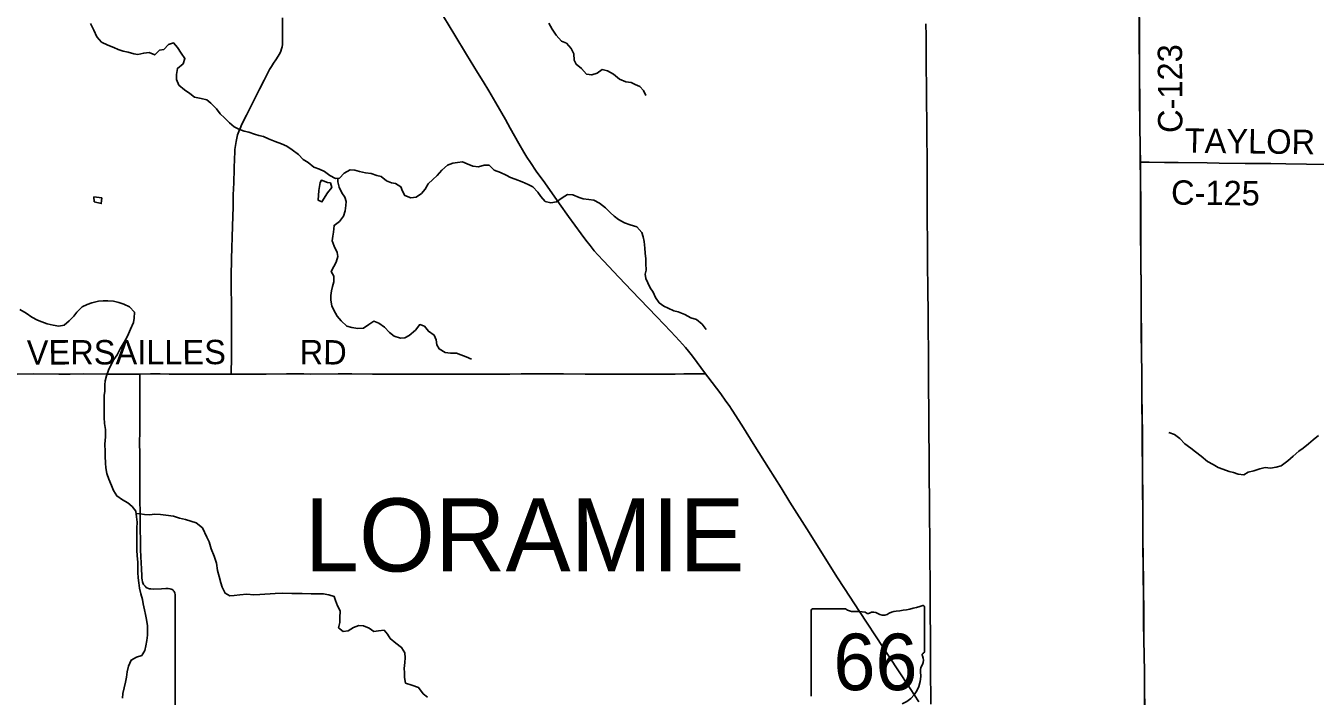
# Model space of a CAD drawing. Extents: x -87 to 2145, y -2128 to 440.
# Drawn here: x 40.7 to 120.1, y -1010.1 to -968.8 of the extents above; entities that cross this region are included whole.
import ezdxf

# ---------------------------------------------------------------- set-up
doc = ezdxf.new("R2010")
doc.units = 0
for name, color, linetype in [('GM_X_County_Road', 7, 'Continuous'), ('GM_X_County_Road_Text', 7, 'Continuous'), ('GM_X_Minor_Lake', 7, 'Continuous'), ('GM_X_Minor_River', 7, 'Continuous'), ('GM_X_State_Location', 7, 'Continuous'), ('GM_X_State_Route', 7, 'Continuous'), ('GM_X_State_Shield', 7, 'Continuous'), ('GM_X_Township', 7, 'Continuous'), ('GM_X_Township_Road', 7, 'Continuous'), ('GM_X_Township_Text', 7, 'Continuous')]:
    doc.layers.add(name, color=color, linetype=linetype)

msp = doc.modelspace()

# ---------------------------------------------------------------- linework, layer by layer
at = {"layer": 'GM_X_County_Road'}
for points in [[(109.339, -977.198), (109.32, -976.314), (109.312, -974.887), (109.296, -973.279), (109.291, -972.033), (109.278, -969.113), (109.26, -967.424), (109.251, -966.539), (109.24, -965.44), (109.239, -963.948)], [(109.339, -977.198), (109.708, -977.2), (109.877, -977.2), (110.813, -977.21), (111.666, -977.215), (113.454, -977.234), (114.193, -977.244), (115.784, -977.265), (116.276, -977.272), (116.769, -977.279), (117.376, -977.281), (118.294, -977.298), (119.574, -977.312), (120.772, -977.326), (121.724, -977.332), (122.133, -977.34), (122.372, -977.343), (122.563, -977.346)], [(40.182, -990.24), (41.182, -990.232), (42.74, -990.238), (43.429, -990.236), (44.249, -990.234), (45.676, -990.238), (46.398, -990.239), (47.087, -990.24), (47.529, -990.238), (47.727, -990.237)], [(47.727, -990.237), (48.382, -990.234), (48.973, -990.234), (49.53, -990.239), (50.186, -990.243), (50.843, -990.241), (51.105, -990.242), (51.498, -990.246), (52.122, -990.251), (52.581, -990.25), (52.892, -990.247), (53.357, -990.243)], [(53.357, -990.243), (54.024, -990.238), (55.5, -990.237), (56.763, -990.231), (57.829, -990.232), (58.206, -990.235), (59.945, -990.232), (60.781, -990.234), (62.061, -990.242), (63.75, -990.237), (64.718, -990.236), (65.374, -990.237), (66.03, -990.24), (67.309, -990.24), (68.917, -990.236), (70.508, -990.237), (71.213, -990.233), (72.492, -990.228), (73.296, -990.229), (73.804, -990.229), (75.149, -990.235), (76.15, -990.242), (76.543, -990.243), (77.741, -990.252), (78.741, -990.247), (79.217, -990.248), (80.135, -990.241), (80.693, -990.235), (81.234, -990.233), (81.677, -990.229), (82.185, -990.226), (82.558, -990.224)]]:
    msp.add_lwpolyline(points, dxfattribs=at)
at = {"layer": 'GM_X_Minor_Lake'}
for points in [[(58.745, -978.946), (58.703, -979.53), (58.941, -979.635), (59.274, -979.078)], [(59.274, -979.078), (59.552, -978.761), (59.458, -978.467), (59.278, -978.434), (58.909, -978.305), (58.825, -978.454), (58.745, -978.946)], [(45.379, -979.395), (44.898, -979.335), (44.922, -979.627)], [(44.922, -979.627), (45.352, -979.737), (45.379, -979.395)]]:
    msp.add_lwpolyline(points, dxfattribs=at)
at = {"layer": 'GM_X_Minor_River'}
for points in [[(44.69, -968.663), (44.892, -969.07), (45.084, -969.477), (45.369, -969.795), (45.756, -969.995), (46.135, -970.123), (46.394, -970.25), (46.703, -970.357), (47.003, -970.413), (47.352, -970.521), (47.603, -970.557), (47.966, -970.474), (48.308, -970.431), (48.646, -970.589), (48.944, -970.303), (49.196, -970.258), (49.483, -969.951), (49.797, -969.837), (50.042, -970.134), (50.266, -970.471), (50.499, -970.819), (50.392, -971.129), (50.045, -971.424), (49.977, -971.785), (49.98, -972.107), (50.124, -972.443), (50.479, -972.732), (50.796, -972.97), (51.102, -973.198), (51.493, -973.267), (51.842, -973.345), (52.099, -973.561), (52.453, -973.911), (52.678, -974.218), (52.944, -974.455), (53.249, -974.774), (53.535, -975.011), (53.813, -975.168), (54.152, -975.286), (54.432, -975.342), (54.781, -975.46), (55.06, -975.557), (55.35, -975.613), (55.648, -975.75)], [(72.919, -968.639), (73.112, -968.996), (73.356, -969.363), (73.699, -969.733), (73.998, -969.87), (74.292, -970.198), (74.456, -970.513), (74.478, -970.906), (74.603, -971.161), (74.929, -971.419), (75.223, -971.767), (75.553, -971.824), (75.887, -971.72), (76.193, -971.485), (76.533, -971.572), (76.9, -971.781), (77.265, -972.09), (77.653, -972.239), (77.974, -972.285), (78.232, -972.401), (78.511, -972.528), (78.746, -972.784), (78.881, -973.089)], [(55.648, -975.75), (56.057, -975.92), (56.455, -976.059), (56.784, -976.207), (57.101, -976.425), (57.506, -976.725), (57.791, -977.033), (58.098, -977.221), (58.444, -977.49), (58.783, -977.628), (59.091, -977.775), (59.427, -978.014), (59.775, -978.202), (60.026, -978.177), (60.314, -977.861), (60.67, -977.656), (60.961, -977.682), (61.26, -977.759), (61.62, -977.847), (61.97, -977.895), (62.319, -978.012), (62.589, -978.078), (62.925, -978.337), (63.214, -978.464), (63.474, -978.509), (63.791, -978.707), (63.896, -978.981), (64.041, -979.236), (64.409, -979.395), (64.742, -979.351), (65.068, -979.126), (65.294, -978.859), (65.482, -978.52), (65.769, -978.254), (66.045, -978.008), (66.323, -977.691), (66.661, -977.386), (67.005, -977.262), (67.297, -977.207), (67.589, -977.173), (67.887, -977.3), (68.226, -977.438), (68.577, -977.475), (68.93, -977.382), (69.241, -977.378), (69.536, -977.676), (69.935, -977.825), (70.283, -977.983), (70.551, -978.139), (70.84, -978.246), (71.278, -978.406), (71.647, -978.564), (71.925, -978.701), (72.239, -979.029), (72.424, -979.305), (72.689, -979.622), (73.039, -979.69), (73.382, -979.626), (73.728, -979.392), (74.064, -979.187), (74.395, -979.203), (74.773, -979.372), (75.032, -979.448), (75.373, -979.485), (75.683, -979.531), (76.031, -979.709), (76.406, -980.009), (76.681, -980.296), (76.938, -980.523), (77.205, -980.72), (77.572, -980.928), (77.921, -981.056), (78.33, -981.175), (78.644, -981.513), (78.729, -981.787), (78.783, -982.07), (78.814, -982.494), (78.848, -982.796), (78.881, -983.149), (78.885, -983.441), (78.897, -983.834), (78.841, -984.095), (78.876, -984.358), (79.011, -984.612), (79.155, -984.927), (79.33, -985.202), (79.474, -985.517), (79.708, -985.844), (79.985, -986.051), (80.253, -986.177), (80.612, -986.335), (80.871, -986.401), (81.289, -986.58), (81.647, -986.768), (81.996, -986.886), (82.351, -987.165), (82.606, -987.492)], [(59.909, -978.189), (59.921, -978.396), (60.005, -978.73), (60.168, -979.076), (60.343, -979.352), (60.438, -979.616), (60.413, -979.867), (60.376, -980.188), (60.269, -980.508), (60.011, -980.836), (59.684, -981.091), (59.655, -981.503), (59.62, -981.754), (59.574, -982.045), (59.687, -982.37), (59.88, -982.746), (59.925, -983.009), (59.808, -983.349), (59.672, -983.608), (59.514, -983.927), (59.669, -984.202), (59.682, -984.565), (59.595, -984.856), (59.52, -985.116), (59.484, -985.397), (59.497, -985.689), (59.551, -986.033), (59.676, -986.297), (59.879, -986.674), (60.133, -986.971), (60.468, -987.28), (60.778, -987.377), (61.148, -987.425), (61.5, -987.412), (61.836, -987.177), (62.142, -986.982), (62.44, -987.109), (62.787, -987.348), (63.101, -987.686), (63.397, -987.914), (63.777, -988.032), (64.048, -988.008), (64.312, -987.872), (64.691, -987.537), (64.959, -987.19), (65.248, -987.297), (65.493, -987.604), (65.849, -987.843), (65.974, -988.127), (66.007, -988.44), (66.163, -988.695), (66.52, -988.914), (66.86, -988.961), (67.222, -988.958), (67.491, -989.044), (67.83, -989.172), (68.158, -989.319)], [(40.345, -986.271), (40.722, -986.49), (41.068, -986.739), (41.416, -986.917), (41.685, -987.024), (42.014, -987.141), (42.393, -987.22), (42.744, -987.287), (43.066, -987.234), (43.373, -986.968), (43.67, -986.682), (43.856, -986.424), (44.184, -986.109), (44.479, -985.954), (44.762, -985.849), (45.186, -985.757), (45.478, -985.733), (45.749, -985.738), (46.11, -985.756), (46.429, -985.833), (46.739, -985.94), (47.097, -986.099), (47.401, -986.437), (47.384, -986.789), (47.337, -987.07), (47.158, -987.48), (47.022, -987.759), (46.896, -988.018), (46.697, -988.387), (46.52, -988.685), (46.322, -989.044), (46.125, -989.342), (45.926, -989.73), (45.8, -989.99), (45.682, -990.34), (45.596, -990.65), (45.57, -990.901), (45.562, -991.294), (45.536, -991.555), (45.52, -991.877), (45.534, -992.159), (45.536, -992.512), (45.538, -992.915), (45.55, -993.288), (45.603, -993.661), (45.604, -994.094), (45.574, -994.547), (45.585, -995), (45.599, -995.293), (45.61, -995.726), (45.634, -996.008), (45.687, -996.352), (45.82, -996.707), (45.983, -997.093), (46.097, -997.407), (46.311, -997.744), (46.657, -997.973), (46.985, -998.171), (47.251, -998.388), (47.476, -998.674), (47.529, -999.018), (47.552, -999.36), (47.544, -999.723), (47.549, -999.984), (47.542, -1000.327), (47.543, -1000.729), (47.546, -1001.072), (47.569, -1001.435), (47.601, -1001.828), (47.594, -1002.17), (47.598, -1002.452), (47.621, -1002.785), (47.655, -1003.087), (47.708, -1003.411), (47.791, -1003.775), (47.894, -1004.109), (47.939, -1004.392), (48.021, -1004.756), (48.075, -1005.049)], [(120.306, -994.016), (119.969, -994.281), (119.683, -994.537), (119.356, -994.792), (119.091, -994.988), (118.743, -995.283), (118.416, -995.578), (117.998, -995.881), (117.704, -995.976), (117.342, -996.039), (117.021, -995.992), (116.688, -996.065), (116.314, -996.199), (115.971, -996.282), (115.706, -996.448), (115.365, -996.41), (115.066, -996.304), (114.807, -996.238), (114.418, -996.099), (114.129, -995.982), (113.811, -995.814), (113.464, -995.626), (113.079, -995.295), (112.733, -995.026), (112.436, -994.809), (112.081, -994.529), (111.766, -994.2), (111.44, -993.952), (111.091, -993.844)], [(47.499, -998.822), (47.754, -998.841), (48.014, -998.887), (48.335, -998.903), (48.637, -998.869), (48.998, -998.887), (49.328, -998.934), (49.789, -998.993), (50.168, -999.112), (50.538, -999.2), (50.868, -999.287), (51.196, -999.405), (51.582, -999.715), (51.851, -1000.284), (51.996, -1000.559), (52.127, -1000.994), (52.309, -1001.441), (52.45, -1001.887), (52.511, -1002.341), (52.614, -1002.695), (52.716, -1003.09), (52.801, -1003.353), (52.974, -1003.729), (53.271, -1003.896), (53.543, -1003.862), (53.875, -1003.838), (54.308, -1003.797), (54.749, -1003.826), (55.121, -1003.813), (55.423, -1003.789), (55.744, -1003.766), (56.056, -1003.742), (56.498, -1003.731), (57.091, -1003.743), (57.402, -1003.739), (57.723, -1003.755), (58.275, -1003.767), (58.667, -1003.764), (59.018, -1003.761), (59.358, -1003.829), (59.698, -1003.926), (59.773, -1004.179), (59.906, -1004.514), (60.06, -1004.819), (60.051, -1005.252), (60.035, -1005.533), (59.968, -1005.854), (60.245, -1006.081), (60.557, -1006.037), (60.883, -1005.832), (61.216, -1005.728), (61.507, -1005.734), (61.855, -1005.892), (62.132, -1006.088), (62.424, -1006.054), (62.767, -1006.001), (62.983, -1006.256), (63.138, -1006.511), (63.483, -1006.81), (63.839, -1007.068), (64.043, -1007.394), (64.066, -1007.717), (64.041, -1007.988), (64.013, -1008.36), (64.027, -1008.611), (64.021, -1008.913), (64.094, -1009.267), (64.473, -1009.385), (64.892, -1009.534), (65.175, -1009.932), (65.441, -1010.138)], [(48.075, -1005.049), (48.139, -1005.352), (48.202, -1005.736), (48.206, -1006.017), (48.19, -1006.309), (48.152, -1006.64), (48.096, -1006.961), (48.029, -1007.252), (47.842, -1007.56), (47.518, -1007.674), (47.193, -1007.849), (47.025, -1008.217), (46.937, -1008.578), (46.9, -1008.909), (46.853, -1009.21), (46.766, -1009.55), (46.688, -1009.911), (46.652, -1010.192)]]:
    msp.add_lwpolyline(points, dxfattribs=at)
at = {"layer": 'GM_X_State_Route'}
msp.add_lwpolyline([(95.695, -1010.409), (95.152, -1009.588), (94.407, -1008.449), (93.939, -1007.736), (93.497, -1007.064), (92.051, -1004.855), (91.12, -1003.445), (90.645, -1002.717), (88.937, -999.992), (87.756, -998.118), (87.209, -997.241), (86.444, -996.018), (85.596, -994.672), (84.795, -993.392), (84.202, -992.467), (84.011, -992.181), (83.814, -991.899), (83.494, -991.464), (82.693, -990.404), (82.558, -990.224), (81.749, -989.143), (81.507, -988.834), (81.319, -988.607), (80.947, -988.192), (80.416, -987.612), (79.555, -986.71), (79.035, -986.163), (78.027, -985.107), (77.221, -984.266), (76.272, -983.267), (75.937, -982.906), (75.709, -982.647), (75.447, -982.33), (75.184, -981.994), (74.893, -981.597), (74.125, -980.532), (73.575, -979.755), (72.663, -978.472), (72.14, -977.736), (71.778, -977.208), (71.564, -976.878), (71.375, -976.569), (71.071, -976.043), (70.534, -975.103), (70.234, -974.575), (69.648, -973.531), (69.215, -972.797), (68.867, -972.222), (68.522, -971.663), (67.846, -970.558), (67.127, -969.382), (66.422, -968.217)], dxfattribs=at)
at = {"layer": 'GM_X_State_Shield'}
for p, q in [((89.073, -1004.789), (89.073, -1010.072)), ((91.18, -1004.698), (89.142, -1004.698)), ((96.034, -1007.33), (96.034, -1004.567)), ((96.034, -1007.33), (96.034, -1007.33))]:
    msp.add_line(p, q, dxfattribs=at)
for centre, radius, start, end in [((89.153, -1004.777), 0.0806, 98.1301, 188.1301), ((91.666, -1004.084), 0.782, 231.61951, 271.11188), ((91.925, -1007.664), 2.808, 80.48669, 94.98827), ((92.563, -1004.75), 0.226, 219.79206, 297.10237), ((92.894, -1005.361), 0.469, 54.46668, 119.14113), ((93.5, -1004.523), 0.564, 233.85621, 294.82819), ((94.496, -1006.311), 1.485, 97.34618, 120.76885), ((93.555, -997.495), 7.382, 275.84447, 288.90645), ((95.957, -1004.555), 0.0775, 351.86209, 97.738), ((96.016, -1007.533), 0.12, 107.94398, 210.33697), ((95.952, -1007.341), 0.0829, 289.60381, 7.73413), ((96.312, -1008.487), 0.524, 136.8065, 186.92959), ((95.253, -1007.883), 0.72, 340.03296, 23.64957), ((93.968, -1008.839), 1.846, 292.30889, 8.98584)]:
    msp.add_arc(centre, radius, start, end, dxfattribs=at)
at = {"layer": 'GM_X_Township'}
msp.add_lwpolyline([(109.599, -1010.716), (109.586, -1009.699), (109.582, -1008.584), (109.565, -1007.551), (109.549, -1006.6), (109.535, -1005.599), (109.535, -1005.288), (109.534, -1004.566), (109.527, -1003.713), (109.517, -1002.812), (109.505, -1001.893), (109.497, -1001.172), (109.491, -1000.68), (109.488, -999.04), (109.479, -998.285), (109.472, -997.711), (109.467, -996.334), (109.46, -995.579), (109.454, -995.071), (109.457, -994.251), (109.452, -993.661), (109.442, -992.956), (109.435, -992.48), (109.428, -991.677), (109.423, -991.021), (109.422, -990.332), (109.42, -990.02), (109.408, -989.118), (109.393, -987.577), (109.385, -986.577), (109.376, -985.199), (109.358, -983.051), (109.351, -981.64), (109.35, -979.771), (109.35, -979.229), (109.34, -978.705), (109.338, -977.885), (109.334, -977.475), (109.333, -977.184), (109.314, -976.3), (109.305, -974.873), (109.29, -973.265), (109.285, -972.019), (109.272, -969.099), (109.254, -967.41)], dxfattribs=at)
at = {"layer": 'GM_X_Township_Road'}
for points in [[(53.357, -990.243), (53.359, -990.072), (53.367, -989.317), (53.362, -988.546), (53.368, -987.792), (53.368, -986.66), (53.346, -984.233), (53.374, -983.151), (53.43, -981.134), (53.464, -979.937), (53.482, -979.199), (53.505, -978.462), (53.531, -977.609), (53.552, -976.953), (53.569, -976.609), (53.584, -976.413), (53.612, -976.169), (53.65, -975.926), (53.694, -975.718), (53.748, -975.512), (53.816, -975.31), (53.896, -975.112), (54.013, -974.859), (54.292, -974.301), (54.52, -973.847), (54.785, -973.32), (55.093, -972.704), (55.384, -972.134), (55.718, -971.494), (55.83, -971.294), (55.948, -971.097), (56.098, -970.882), (56.25, -970.668), (56.311, -970.571), (56.364, -970.469), (56.414, -970.348), (56.453, -970.223), (56.483, -970.095), (56.503, -969.949), (56.514, -969.752), (56.516, -969.161), (56.507, -968.308)], [(96.434, -1010.572), (96.426, -1009.916), (96.422, -1008.932), (96.419, -1007.948), (96.409, -1006.668), (96.404, -1005.98), (96.398, -1005.356), (96.396, -1005.111), (96.391, -1004.373), (96.388, -1003.717), (96.384, -1002.683), (96.382, -1001.945), (96.372, -1000.879), (96.366, -1000.157), (96.357, -999.255), (96.349, -998.468), (96.346, -997.681), (96.339, -996.877), (96.331, -996.008), (96.324, -994.909), (96.317, -994.106), (96.301, -992.646), (96.297, -990.907), (96.296, -990.218), (96.29, -989.497), (96.282, -988.529), (96.277, -987.775), (96.26, -986.282), (96.253, -985.233), (96.239, -984.478), (96.233, -983.986), (96.23, -983.396), (96.234, -982.773), (96.232, -982.264), (96.217, -980.575), (96.215, -978.721), (96.212, -978.065), (96.202, -976.884), (96.197, -975.736), (96.191, -974.883), (96.174, -973.309), (96.155, -970.57), (96.139, -969.405), (96.136, -968.667)], [(109.469, -995.944), (109.466, -995.594), (109.46, -995.085), (109.464, -994.265), (109.459, -993.675), (109.448, -992.97), (109.441, -992.494), (109.434, -991.691), (109.429, -991.035), (109.428, -990.346), (109.426, -990.034), (109.414, -989.133), (109.399, -987.591), (109.391, -986.591), (109.382, -985.213), (109.364, -983.065), (109.357, -981.655), (109.357, -979.785), (109.357, -979.244), (109.346, -978.719), (109.345, -977.899), (109.34, -977.489), (109.339, -977.198)], [(49.912, -1011.364), (49.907, -1010.019), (49.899, -1008.264), (49.897, -1007), (49.894, -1005.901), (49.897, -1004.688), (49.901, -1003.965), (49.893, -1003.818), (49.88, -1003.737), (49.861, -1003.674), (49.832, -1003.615), (49.804, -1003.575), (49.77, -1003.54), (49.716, -1003.503), (49.656, -1003.477), (49.577, -1003.458), (49.479, -1003.447), (49.331, -1003.443), (49.052, -1003.452), (48.544, -1003.473), (48.412, -1003.468), (48.315, -1003.451), (48.253, -1003.433), (48.162, -1003.394), (48.121, -1003.369), (48.045, -1003.306), (47.992, -1003.245), (47.954, -1003.191), (47.906, -1003.087), (47.887, -1003.025), (47.864, -1002.912), (47.853, -1002.798), (47.846, -1002.667), (47.83, -1002.223), (47.795, -1001.486), (47.777, -1001.043), (47.762, -1000.437), (47.753, -999.83), (47.74, -998.911), (47.736, -997.878), (47.732, -996.762), (47.728, -996.106), (47.722, -995.565), (47.72, -995.319), (47.718, -995.122), (47.714, -994.483), (47.72, -993.745), (47.73, -992.613), (47.731, -991.776), (47.729, -990.677), (47.727, -990.358), (47.727, -990.237)], [(47.727, -990.237), (48.382, -990.234), (48.973, -990.234), (49.53, -990.239), (50.186, -990.243), (50.843, -990.241), (51.105, -990.242), (51.498, -990.246), (52.122, -990.251), (52.581, -990.25), (52.892, -990.247), (53.357, -990.243)], [(109.605, -1010.73), (109.592, -1009.713), (109.588, -1008.598), (109.571, -1007.565), (109.555, -1006.614), (109.541, -1005.614), (109.541, -1005.302), (109.54, -1004.58), (109.533, -1003.728), (109.523, -1002.826), (109.511, -1001.907), (109.503, -1001.186), (109.497, -1000.694), (109.494, -999.054), (109.485, -998.3), (109.479, -997.726), (109.473, -996.348), (109.469, -995.944)]]:
    msp.add_lwpolyline(points, dxfattribs=at)
at = {"layer": 'GM_X_Township_Text'}
msp.add_lwpolyline([(109.599, -1010.716), (109.586, -1009.699), (109.582, -1008.584), (109.565, -1007.551), (109.549, -1006.6), (109.535, -1005.599), (109.535, -1005.288), (109.534, -1004.566), (109.527, -1003.713), (109.517, -1002.812), (109.505, -1001.893), (109.497, -1001.172), (109.491, -1000.68), (109.488, -999.04), (109.479, -998.285), (109.472, -997.711), (109.467, -996.334), (109.46, -995.579), (109.454, -995.071), (109.457, -994.251), (109.452, -993.661), (109.442, -992.956), (109.435, -992.48), (109.428, -991.677), (109.423, -991.021), (109.422, -990.332), (109.42, -990.02), (109.408, -989.118), (109.393, -987.577), (109.385, -986.577), (109.376, -985.199), (109.358, -983.051), (109.351, -981.64), (109.35, -979.771), (109.35, -979.229), (109.34, -978.705), (109.338, -977.885), (109.334, -977.475), (109.333, -977.184), (109.314, -976.3), (109.305, -974.873), (109.29, -973.265), (109.285, -972.019), (109.272, -969.099), (109.254, -967.41)], dxfattribs=at)

# ---------------------------------------------------------------- texts
at = {"layer": 'GM_X_County_Road_Text'}
for s, rotation, p in [('C-123', 90.27563, (111.928, -975.392)), ('TAYLOR', 359.32756, (112.061, -976.609)), ('C-125', 359.44972, (111.221, -979.805)), ('VERSAILLES', 0.11401, (40.765, -989.654)), ('RD', 359.51675, (57.563, -989.633))]:
    msp.add_text(s, height=1.5, rotation=rotation, dxfattribs=at).set_placement(p)
at = {"layer": 'GM_X_State_Location'}
msp.add_text('66', height=0.005, rotation=0.00001, dxfattribs=at).set_placement((91.216, -1008.145))
for s in ['s', 'r']:
    msp.add_text(s, height=0.005, dxfattribs=at).set_placement((92.475, -1007.781))
at = {"layer": 'GM_X_State_Shield'}
msp.add_text('66', height=3.4805, dxfattribs=at).set_placement((90.434, -1009.699))
at = {"layer": 'GM_X_Township_Text'}
msp.add_text('LORAMIE', height=4.5, rotation=0.00001, dxfattribs=at).set_placement((57.872, -1002.391))

doc.saveas('drawing.dxf')
